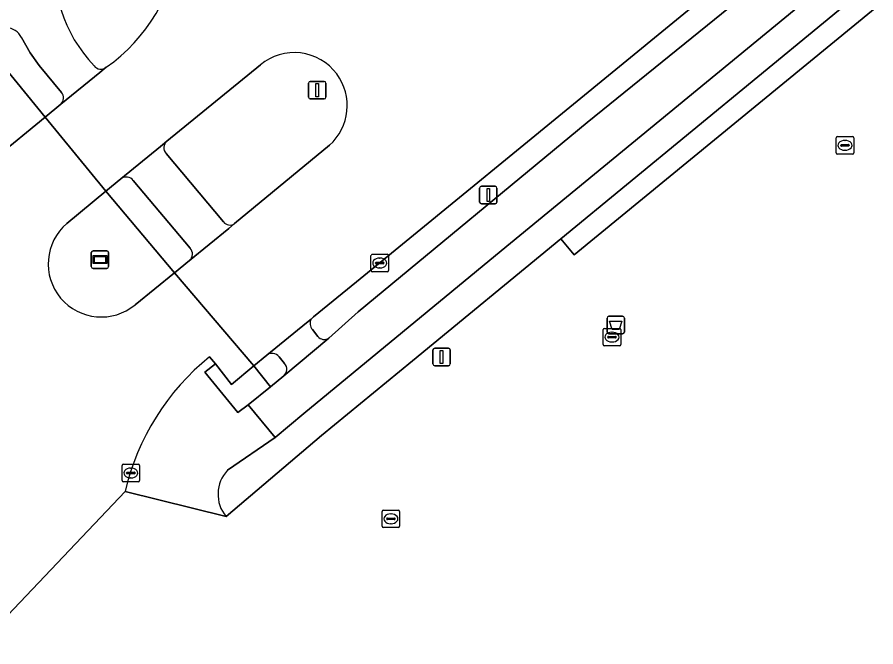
# Model space of a CAD drawing. Extents: x 156141 to 158132, y 385651 to 388333.
# Drawn here: x 157095.74 to 157144.79, y 386328.23 to 386364.2 of the extents above; entities that cross this region are included whole.
import ezdxf

# ---------------------------------------------------------------- set-up
doc = ezdxf.new("R2010")
doc.units = 0
for name, color, linetype in [('IMGEO_Afvalbak', 7, 'Continuous'), ('IMGEO_Berm_groen', 7, 'Continuous'), ('IMGEO_Erf', 7, 'Continuous'), ('IMGEO_Fietspad_gesloten', 7, 'Continuous'), ('IMGEO_Fietspad_open', 7, 'Continuous'), ('IMGEO_Groenvoorziening', 7, 'Continuous'), ('IMGEO_Kolk', 7, 'Continuous'), ('IMGEO_Lichtmast', 7, 'Continuous'), ('IMGEO_Reclamebord', 7, 'Continuous'), ('IMGEO_Rijbaan_lokaal_gesloten', 7, 'Continuous'), ('IMGEO_Verkeersbordpaal', 7, 'Continuous'), ('IMGEO_Verkeerseiland_groen', 7, 'Continuous'), ('IMGEO_Verkeerseiland_open', 7, 'Continuous'), ('IMGEO_Voetpad_open', 7, 'Continuous')]:
    doc.layers.add(name, color=color, linetype=linetype)

msp = doc.modelspace()

# ---------------------------------------------------------------- linework, layer by layer
at = {"layer": 'IMGEO_Afvalbak'}
for p, q in [((157129.44, 386346.209), (157129.44, 386347.009)), ((157129.44, 386347.009), (157129.44, 386346.209)), ((157129.54, 386347.109), (157130.33, 386347.109)), ((157130.33, 386347.109), (157129.54, 386347.109)), ((157130.43, 386347.009), (157130.43, 386346.209)), ((157130.43, 386346.209), (157130.43, 386347.009)), ((157130.33, 386346.109), (157129.54, 386346.109)), ((157129.54, 386346.109), (157130.33, 386346.109))]:
    msp.add_line(p, q, dxfattribs=at)
msp.add_lwpolyline([(157129.583, 386346.823), (157130.287, 386346.823), (157130.138, 386346.353), (157129.732, 386346.353), (157129.583, 386346.823)], dxfattribs=at)
for centre, start, end in [((157129.54, 386347.009), 90, 180), ((157129.54, 386347.009), 90, 180), ((157130.33, 386347.009), 0, 90), ((157130.33, 386347.009), 360, 90), ((157129.54, 386346.209), 180, 270), ((157129.54, 386346.209), 180, 270), ((157130.33, 386346.209), 270, 0), ((157130.33, 386346.209), 270, 0)]:
    msp.add_arc(centre, 0.1, start, end, dxfattribs=at)
at = {"layer": 'IMGEO_Berm_groen'}
for points in [[(157146.236, 386372.703), (157145.166, 386373.702), (157115.131, 386349.076), (157112.664, 386347.083), (157112.541, 386346.95)], [(157113.537, 386345.866), (157115.219, 386347.356), (157128.293, 386358.173), (157146.236, 386372.703)], [(157112.615, 386346.35), (157112.92, 386345.961)]]:
    msp.add_lwpolyline(points, dxfattribs=at)
msp.add_lwpolyline([(157110.221, 386343.082), (157109.263, 386344.286), (157107.986, 386343.215), (157107.075, 386344.39), (157106.47, 386343.924), (157108.35, 386341.605), (157108.934, 386342.043)], close=True, dxfattribs=at)
for centre, radius, start, end in [((157112.95, 386346.696), 0.481, 148.114, 225.948), ((157113.279, 386346.241), 0.455, 217.9499, 304.5438)]:
    msp.add_arc(centre, radius, start, end, dxfattribs=at)
at = {"layer": 'IMGEO_Erf'}
msp.add_lwpolyline([(157164.692, 386381.071), (157127.555, 386350.619), (157126.792, 386351.534), (157118.318, 386344.559), (157113.127, 386340.298), (157107.677, 386335.667), (157101.909, 386337.094), (157075.753, 386309.542), (157060.074, 386328.604), (157058.397, 386330.643), (157053.342, 386326.489)], dxfattribs=at)
at = {"layer": 'IMGEO_Fietspad_gesloten'}
for points in [[(157177.486, 386393.596), (157180.948, 386395.698), (157179.408, 386397.577), (157176.289, 386395.804), (157172.495, 386393.399), (157168.742, 386390.75), (157163.775, 386386.972), (157150.468, 386376.228), (157149.62, 386375.522), (157146.983, 386373.357), (157146.236, 386372.703), (157128.293, 386358.173), (157115.219, 386347.356), (157113.537, 386345.866), (157110.966, 386343.707), (157110.221, 386343.082), (157108.934, 386342.043), (157110.471, 386340.192), (157112.114, 386341.547), (157123.382, 386350.841), (157148.12, 386371.181)], [(157107.758, 386338.314), (157110.471, 386340.192), (157108.934, 386342.043), (157108.35, 386341.605), (157106.47, 386343.924), (157107.075, 386344.39), (157106.725, 386344.796)], [(157101.909, 386337.094), (157107.677, 386335.667)]]:
    msp.add_lwpolyline(points, dxfattribs=at)
for centre, radius, start, end in [((157115.55, 386333.921), 14.005, 129.0588, 166.9064), ((157109.205, 386336.945), 1.992, 136.5903, 219.9042)]:
    msp.add_arc(centre, radius, start, end, dxfattribs=at)
at = {"layer": 'IMGEO_Fietspad_open'}
for points in [[(157095.983, 386363.029), (157096.491, 386362.16), (157096.998, 386361.437), (157098.272, 386359.896)], [(157098.238, 386359.226), (157100.457, 386361.029), (157100.829, 386361.331)], [(157104.287, 386357.11), (157103.922, 386356.81), (157101.671, 386354.958)], [(157107.521, 386352.504), (157104.249, 386356.411)], [(157102.376, 386354.86), (157105.62, 386350.993)], [(157105.587, 386350.287), (157107.828, 386352.13), (157108.161, 386352.403)], [(157112.541, 386346.95), (157112.266, 386346.727), (157109.998, 386344.892)], [(157112.92, 386345.961), (157112.615, 386346.35)], [(157110.966, 386343.707), (157113.537, 386345.866)], [(157110.706, 386344.8), (157111.019, 386344.42)]]:
    msp.add_lwpolyline(points, dxfattribs=at)
for centre, radius, start, end in [((157106.03, 386367.065), 8.161, 171.4561, 223.7669), ((157095.088, 386362.61), 0.988, 25.0541, 150.3099), ((157100.527, 386361.719), 0.492, 217.4088, 307.9546), ((157097.91, 386359.578), 0.481, 312.9021, 41.2878), ((157104.603, 386356.742), 0.485, 130.7028, 223.0737), ((157101.976, 386354.57), 0.494, 35.9967, 128.1757), ((157107.895, 386352.795), 0.474, 217.8912, 304.1727), ((157105.274, 386350.655), 0.483, 310.323, 44.3247), ((157112.95, 386346.696), 0.481, 148.114, 225.948), ((157113.279, 386346.241), 0.455, 217.9499, 304.5438), ((157110.302, 386344.465), 0.525, 39.7231, 125.4695), ((157110.642, 386344.09), 0.501, 310.239, 41.2586)]:
    msp.add_arc(centre, radius, start, end, dxfattribs=at)
at = {"layer": 'IMGEO_Groenvoorziening'}
msp.add_lwpolyline([(157164.746, 386382.751), (157149.303, 386370.062), (157126.792, 386351.534), (157127.555, 386350.619), (157164.692, 386381.071), (157167.465, 386377.687)], dxfattribs=at)
at = {"layer": 'IMGEO_Kolk'}
for p, q in [((157142.53, 386356.446), (157142.53, 386357.298)), ((157142.605, 386357.372), (157143.457, 386357.372)), ((157143.018, 386357.152), (157143.043, 386357.152)), ((157143.531, 386357.298), (157143.531, 386356.446)), ((157142.789, 386356.866), (157142.789, 386356.878)), ((157143.227, 386356.829), (157142.829, 386356.829)), ((157142.832, 386356.915), (157143.23, 386356.915)), ((157143.041, 386356.592), (157143.016, 386356.592)), ((157143.273, 386356.878), (157143.273, 386356.866)), ((157143.457, 386356.372), (157142.605, 386356.372)), ((157115.953, 386349.724), (157115.953, 386350.576)), ((157116.028, 386350.65), (157116.88, 386350.65)), ((157116.441, 386350.43), (157116.466, 386350.43)), ((157116.954, 386350.576), (157116.954, 386349.724)), ((157116.212, 386350.144), (157116.212, 386350.156)), ((157116.65, 386350.107), (157116.252, 386350.107)), ((157116.255, 386350.193), (157116.653, 386350.193)), ((157116.464, 386349.87), (157116.439, 386349.87)), ((157116.696, 386350.156), (157116.696, 386350.144)), ((157116.88, 386349.65), (157116.028, 386349.65)), ((157129.219, 386345.493), (157129.219, 386346.345)), ((157129.294, 386346.419), (157130.146, 386346.419)), ((157130.22, 386346.345), (157130.22, 386345.493)), ((157129.478, 386345.913), (157129.478, 386345.925)), ((157129.916, 386345.876), (157129.518, 386345.876)), ((157129.521, 386345.962), (157129.919, 386345.962)), ((157129.707, 386346.199), (157129.732, 386346.199)), ((157129.962, 386345.925), (157129.962, 386345.913)), ((157130.146, 386345.419), (157129.294, 386345.419)), ((157129.73, 386345.639), (157129.705, 386345.639)), ((157101.731, 386337.731), (157101.731, 386338.583)), ((157101.806, 386338.657), (157102.658, 386338.657)), ((157102.219, 386338.437), (157102.244, 386338.437)), ((157102.732, 386338.583), (157102.732, 386337.731)), ((157101.99, 386338.151), (157101.99, 386338.163)), ((157102.428, 386338.114), (157102.03, 386338.114)), ((157102.033, 386338.2), (157102.431, 386338.2)), ((157102.474, 386338.163), (157102.474, 386338.151)), ((157102.658, 386337.657), (157101.806, 386337.657)), ((157102.242, 386337.877), (157102.217, 386337.877)), ((157116.664, 386336.038), (157117.516, 386336.038)), ((157116.589, 386335.112), (157116.589, 386335.964)), ((157116.848, 386335.532), (157116.848, 386335.544)), ((157117.286, 386335.495), (157116.888, 386335.495)), ((157116.891, 386335.581), (157117.289, 386335.581)), ((157117.077, 386335.818), (157117.102, 386335.818)), ((157117.332, 386335.544), (157117.332, 386335.532)), ((157117.59, 386335.964), (157117.59, 386335.112)), ((157117.516, 386335.038), (157116.664, 386335.038)), ((157117.1, 386335.258), (157117.075, 386335.258))]:
    msp.add_line(p, q, dxfattribs=at)
for points in [[(157142.53, 386356.446), (157142.53, 386357.298)], [(157142.605, 386357.372), (157143.457, 386357.372)], [(157143.531, 386357.298), (157143.531, 386356.446)], [(157143.457, 386356.372), (157142.605, 386356.372)], [(157115.953, 386349.724), (157115.953, 386350.576)], [(157116.028, 386350.65), (157116.88, 386350.65)], [(157116.954, 386350.576), (157116.954, 386349.724)], [(157116.88, 386349.65), (157116.028, 386349.65)], [(157129.219, 386345.493), (157129.219, 386346.345)], [(157129.294, 386346.419), (157130.146, 386346.419)], [(157130.22, 386346.345), (157130.22, 386345.493)], [(157130.146, 386345.419), (157129.294, 386345.419)], [(157101.731, 386337.731), (157101.731, 386338.583)], [(157101.806, 386338.657), (157102.658, 386338.657)], [(157102.732, 386338.583), (157102.732, 386337.731)], [(157102.658, 386337.657), (157101.806, 386337.657)], [(157116.664, 386336.038), (157117.516, 386336.038)], [(157116.589, 386335.112), (157116.589, 386335.964)], [(157117.59, 386335.964), (157117.59, 386335.112)], [(157117.516, 386335.038), (157116.664, 386335.038)]]:
    msp.add_lwpolyline(points, dxfattribs=at)
for centre, radius, start, end in [((157142.607, 386357.296), 0.0765, 91.552, 178.448), ((157142.607, 386357.296), 0.0765, 91.552, 178.448), ((157143.455, 386357.296), 0.0765, 1.552, 88.448), ((157143.455, 386357.296), 0.0765, 1.552, 88.448), ((157142.829, 386356.875), 0.0403, 85.8775, 175.7526), ((157142.826, 386356.865), 0.0366, 178.938, 274.7102), ((157143.23, 386356.872), 0.043, 264.8664, 352.4533), ((157143.234, 386356.877), 0.0386, 1.7309, 96.639), ((157142.607, 386356.448), 0.0765, 181.552, 268.448), ((157142.607, 386356.448), 0.0765, 181.552, 268.448), ((157143.455, 386356.448), 0.0765, 271.552, 358.448), ((157143.455, 386356.448), 0.0765, 271.552, 358.448), ((157116.03, 386350.574), 0.0765, 91.552, 178.448), ((157116.03, 386350.574), 0.0765, 91.552, 178.448), ((157116.878, 386350.574), 0.0765, 1.552, 88.448), ((157116.878, 386350.574), 0.0765, 1.552, 88.448), ((157116.03, 386349.726), 0.0765, 181.552, 268.448), ((157116.03, 386349.726), 0.0765, 181.552, 268.448), ((157116.252, 386350.153), 0.0403, 85.8775, 175.7526), ((157116.249, 386350.143), 0.0366, 178.938, 274.7102), ((157116.653, 386350.15), 0.043, 264.8664, 352.4533), ((157116.657, 386350.155), 0.0386, 1.7309, 96.639), ((157116.878, 386349.726), 0.0765, 271.552, 358.448), ((157116.878, 386349.726), 0.0765, 271.552, 358.448), ((157129.296, 386346.343), 0.0765, 91.552, 178.448), ((157129.296, 386346.343), 0.0765, 91.552, 178.448), ((157130.144, 386346.343), 0.0765, 1.552, 88.448), ((157130.144, 386346.343), 0.0765, 1.552, 88.448), ((157129.518, 386345.922), 0.0403, 85.8775, 175.7526), ((157129.515, 386345.912), 0.0366, 178.938, 274.7102), ((157129.919, 386345.919), 0.043, 264.8664, 352.4533), ((157129.923, 386345.924), 0.0386, 1.7309, 96.639), ((157129.296, 386345.495), 0.0765, 181.552, 268.448), ((157129.296, 386345.495), 0.0765, 181.552, 268.448), ((157130.144, 386345.495), 0.0765, 271.552, 358.448), ((157130.144, 386345.495), 0.0765, 271.552, 358.448), ((157101.808, 386338.581), 0.0765, 91.552, 178.448), ((157101.808, 386338.581), 0.0765, 91.552, 178.448), ((157102.656, 386338.581), 0.0765, 1.552, 88.448), ((157102.656, 386338.581), 0.0765, 1.552, 88.448), ((157102.03, 386338.16), 0.0403, 85.8775, 175.7526), ((157102.027, 386338.15), 0.0366, 178.938, 274.7102), ((157102.431, 386338.157), 0.043, 264.8664, 352.4533), ((157102.435, 386338.162), 0.0386, 1.7309, 96.639), ((157101.808, 386337.733), 0.0765, 181.552, 268.448), ((157101.808, 386337.733), 0.0765, 181.552, 268.448), ((157102.656, 386337.733), 0.0765, 271.552, 358.448), ((157102.656, 386337.733), 0.0765, 271.552, 358.448), ((157116.666, 386335.962), 0.0765, 91.552, 178.448), ((157116.666, 386335.962), 0.0765, 91.552, 178.448), ((157117.514, 386335.962), 0.0765, 1.552, 88.448), ((157117.514, 386335.962), 0.0765, 1.552, 88.448), ((157116.888, 386335.541), 0.0403, 85.8775, 175.7526), ((157116.885, 386335.531), 0.0366, 178.938, 274.7102), ((157117.289, 386335.538), 0.043, 264.8664, 352.4533), ((157117.293, 386335.543), 0.0386, 1.7309, 96.639), ((157116.666, 386335.114), 0.0765, 181.552, 268.448), ((157116.666, 386335.114), 0.0765, 181.552, 268.448), ((157117.514, 386335.114), 0.0765, 271.552, 358.448), ((157117.514, 386335.114), 0.0765, 271.552, 358.448)]:
    msp.add_arc(centre, radius, start, end, dxfattribs=at)
for centre, major_axis, ratio, start_param, end_param in [((157143.017, 386356.872), (-0.387, 0.002), 0.722429, 4.712389, 7.853982), ((157143.042, 386356.872), (-0.39, 0.002), 0.717154, 1.570796, 4.712389), ((157116.44, 386350.15), (-0.387, 0.002), 0.722429, 4.712389, 7.853982), ((157116.465, 386350.15), (-0.39, 0.002), 0.717154, 1.570796, 4.712389), ((157129.706, 386345.919), (-0.387, 0.002), 0.722429, 4.712389, 7.853982), ((157129.731, 386345.919), (-0.39, 0.002), 0.717154, 1.570796, 4.712389), ((157102.218, 386338.157), (-0.387, 0.002), 0.722429, 4.712389, 7.853982), ((157102.243, 386338.157), (-0.39, 0.002), 0.717154, 1.570796, 4.712389), ((157117.076, 386335.538), (-0.387, 0.002), 0.722429, 4.712389, 7.853982), ((157117.101, 386335.538), (-0.39, 0.002), 0.717154, 1.570796, 4.712389)]:
    msp.add_ellipse(centre, major_axis=major_axis, ratio=ratio, start_param=start_param, end_param=end_param, dxfattribs=at)
at = {"layer": 'IMGEO_Lichtmast'}
for p, q in [((157112.485, 386360.525), (157113.275, 386360.525)), ((157113.275, 386360.525), (157112.485, 386360.525)), ((157112.385, 386359.625), (157112.385, 386360.425)), ((157112.385, 386360.425), (157112.385, 386359.625)), ((157113.375, 386360.425), (157113.375, 386359.625)), ((157113.375, 386359.625), (157113.375, 386360.425)), ((157113.275, 386359.525), (157112.485, 386359.525)), ((157112.485, 386359.525), (157113.275, 386359.525)), ((157119.493, 386344.383), (157119.493, 386345.183)), ((157119.493, 386345.183), (157119.493, 386344.383)), ((157119.593, 386345.283), (157120.383, 386345.283)), ((157120.383, 386345.283), (157119.593, 386345.283)), ((157120.483, 386345.183), (157120.483, 386344.383)), ((157120.483, 386344.383), (157120.483, 386345.183)), ((157120.383, 386344.283), (157119.593, 386344.283)), ((157119.593, 386344.283), (157120.383, 386344.283))]:
    msp.add_line(p, q, dxfattribs=at)
for points in [[(157112.805, 386360.4), (157112.955, 386360.4), (157112.955, 386359.65), (157112.805, 386359.65), (157112.805, 386360.4)], [(157119.913, 386345.158), (157120.063, 386345.158), (157120.063, 386344.408), (157119.913, 386344.408), (157119.913, 386345.158)]]:
    msp.add_lwpolyline(points, dxfattribs=at)
for centre, start, end in [((157112.485, 386360.425), 90, 180), ((157112.485, 386360.425), 90, 180), ((157113.275, 386360.425), 0, 90), ((157113.275, 386360.425), 360, 90), ((157112.485, 386359.625), 180, 270), ((157112.485, 386359.625), 180, 270), ((157113.275, 386359.625), 270, 0), ((157113.275, 386359.625), 270, 0), ((157119.593, 386345.183), 90, 180), ((157119.593, 386345.183), 90, 180), ((157120.383, 386345.183), 0, 90), ((157120.383, 386345.183), 360, 90), ((157119.593, 386344.383), 180, 270), ((157119.593, 386344.383), 180, 270), ((157120.383, 386344.383), 270, 0), ((157120.383, 386344.383), 270, 0)]:
    msp.add_arc(centre, 0.1, start, end, dxfattribs=at)
at = {"layer": 'IMGEO_Reclamebord'}
for p, q in [((157099.975, 386349.947), (157099.975, 386350.747)), ((157099.975, 386350.747), (157099.975, 386349.947)), ((157100.075, 386350.847), (157100.865, 386350.847)), ((157100.865, 386350.847), (157100.075, 386350.847)), ((157100.965, 386350.747), (157100.965, 386349.947)), ((157100.965, 386349.947), (157100.965, 386350.747)), ((157100.865, 386349.847), (157100.075, 386349.847)), ((157100.075, 386349.847), (157100.865, 386349.847))]:
    msp.add_line(p, q, dxfattribs=at)
for points in [[(157100.076, 386350.579), (157100.864, 386350.579), (157100.864, 386350.115), (157100.076, 386350.115), (157100.076, 386350.579)], [(157100.141, 386350.514), (157100.141, 386350.18), (157100.799, 386350.18), (157100.799, 386350.514), (157100.141, 386350.514)]]:
    msp.add_lwpolyline(points, dxfattribs=at)
for centre, start, end in [((157100.075, 386350.747), 90, 180), ((157100.075, 386350.747), 90, 180), ((157100.865, 386350.747), 0, 90), ((157100.865, 386350.747), 360, 90), ((157100.075, 386349.947), 180, 270), ((157100.075, 386349.947), 180, 270), ((157100.865, 386349.947), 270, 0), ((157100.865, 386349.947), 270, 0)]:
    msp.add_arc(centre, 0.1, start, end, dxfattribs=at)
at = {"layer": 'IMGEO_Rijbaan_lokaal_gesloten'}
for points in [[(157113.574, 386356.875), (157108.161, 386352.403), (157107.828, 386352.13), (157105.587, 386350.287), (157104.724, 386349.584), (157109.263, 386344.286), (157109.998, 386344.892), (157112.266, 386346.727), (157112.541, 386346.95), (157112.664, 386347.083), (157115.131, 386349.076), (157145.166, 386373.702), (157146.103, 386374.47), (157148.737, 386376.631), (157149.582, 386377.324), (157145.103, 386382.684), (157144.274, 386382.003), (157141.639, 386379.829), (157135.295, 386374.601)], [(157100.829, 386361.331), (157100.457, 386361.029), (157098.238, 386359.226), (157097.334, 386358.483), (157100.809, 386354.251), (157101.671, 386354.958), (157103.922, 386356.81), (157104.287, 386357.11), (157109.637, 386361.474)], [(157098.58, 386352.409), (157100.809, 386354.251), (157097.334, 386358.483), (157088.689, 386351.393), (157075.926, 386340.926), (157064.642, 386331.927), (157064.3, 386332.053), (157060.074, 386328.604), (157075.753, 386309.542), (157101.909, 386337.094)], [(157106.725, 386344.796), (157107.075, 386344.39), (157107.986, 386343.215), (157109.263, 386344.286), (157104.724, 386349.584), (157102.481, 386347.77)]]:
    msp.add_lwpolyline(points, dxfattribs=at)
for centre, radius, start, end in [((157095.051, 386369.536), 10.035, 305.1561, 41.4967), ((157111.569, 386359.142), 3.029, 36.83, 129.6328), ((157111.571, 386359.143), 3.026, 311.4535, 36.8252), ((157100.545, 386350.101), 3.031, 130.4106, 309.7113), ((157115.55, 386333.921), 14.005, 129.0588, 166.9064)]:
    msp.add_arc(centre, radius, start, end, dxfattribs=at)
at = {"layer": 'IMGEO_Verkeersbordpaal'}
for p, q in [((157122.161, 386353.635), (157122.161, 386354.435)), ((157122.161, 386354.435), (157122.161, 386353.635)), ((157122.261, 386354.535), (157123.051, 386354.535)), ((157123.051, 386354.535), (157122.261, 386354.535)), ((157123.151, 386354.435), (157123.151, 386353.635)), ((157123.151, 386353.635), (157123.151, 386354.435)), ((157123.051, 386353.535), (157122.261, 386353.535)), ((157122.261, 386353.535), (157123.051, 386353.535))]:
    msp.add_line(p, q, dxfattribs=at)
msp.add_lwpolyline([(157122.581, 386354.41), (157122.731, 386354.41), (157122.731, 386353.66), (157122.581, 386353.66), (157122.581, 386354.41)], dxfattribs=at)
for centre, start, end in [((157122.261, 386354.435), 90, 180), ((157122.261, 386354.435), 90, 180), ((157123.051, 386354.435), 0, 90), ((157123.051, 386354.435), 360, 90), ((157122.261, 386353.635), 180, 270), ((157122.261, 386353.635), 180, 270), ((157123.051, 386353.635), 270, 0), ((157123.051, 386353.635), 270, 0)]:
    msp.add_arc(centre, 0.1, start, end, dxfattribs=at)
at = {"layer": 'IMGEO_Verkeerseiland_groen'}
for points in [[(157097.334, 386358.483), (157093.959, 386362.621), (157093.603, 386361.995), (157088.029, 386352.092)], [(157088.689, 386351.393), (157097.334, 386358.483)]]:
    msp.add_lwpolyline(points, dxfattribs=at)
at = {"layer": 'IMGEO_Verkeerseiland_open'}
for points in [[(157109.637, 386361.474), (157104.287, 386357.11)], [(157108.161, 386352.403), (157113.574, 386356.875)], [(157104.249, 386356.411), (157107.521, 386352.504)], [(157102.481, 386347.77), (157104.724, 386349.584), (157100.809, 386354.251), (157098.58, 386352.409)]]:
    msp.add_lwpolyline(points, dxfattribs=at)
for centre, radius, start, end in [((157095.051, 386369.536), 10.035, 305.1561, 41.4967), ((157106.03, 386367.065), 8.161, 171.4561, 223.7669), ((157111.569, 386359.142), 3.029, 36.83, 129.6328), ((157100.527, 386361.719), 0.492, 217.4088, 307.9546), ((157111.571, 386359.143), 3.026, 311.4535, 36.8252), ((157104.603, 386356.742), 0.485, 130.7028, 223.0737), ((157100.545, 386350.101), 3.031, 130.4106, 309.7113), ((157107.895, 386352.795), 0.474, 217.8912, 304.1727)]:
    msp.add_arc(centre, radius, start, end, dxfattribs=at)
at = {"layer": 'IMGEO_Voetpad_open'}
for points in [[(157163.545, 386383.881), (157148.12, 386371.181), (157123.382, 386350.841), (157112.114, 386341.547), (157110.471, 386340.192), (157107.758, 386338.314)], [(157107.677, 386335.667), (157113.127, 386340.298), (157118.318, 386344.559), (157126.792, 386351.534), (157149.303, 386370.062)], [(157094.229, 386363.1), (157093.959, 386362.621), (157097.334, 386358.483), (157098.238, 386359.226)], [(157098.272, 386359.896), (157096.998, 386361.437), (157096.491, 386362.16), (157095.983, 386363.029)], [(157101.671, 386354.958), (157100.809, 386354.251), (157104.724, 386349.584), (157105.587, 386350.287)], [(157105.62, 386350.993), (157102.376, 386354.86)], [(157109.998, 386344.892), (157109.263, 386344.286), (157110.221, 386343.082), (157110.966, 386343.707)], [(157111.019, 386344.42), (157110.706, 386344.8)]]:
    msp.add_lwpolyline(points, dxfattribs=at)
for centre, radius, start, end in [((157095.088, 386362.61), 0.988, 25.0541, 150.3099), ((157097.91, 386359.578), 0.481, 312.9021, 41.2878), ((157101.976, 386354.57), 0.494, 35.9967, 128.1757), ((157105.274, 386350.655), 0.483, 310.323, 44.3247), ((157110.302, 386344.465), 0.525, 39.7231, 125.4695), ((157110.642, 386344.09), 0.501, 310.239, 41.2586), ((157109.205, 386336.945), 1.992, 136.5903, 219.9042)]:
    msp.add_arc(centre, radius, start, end, dxfattribs=at)

doc.saveas('drawing.dxf')
